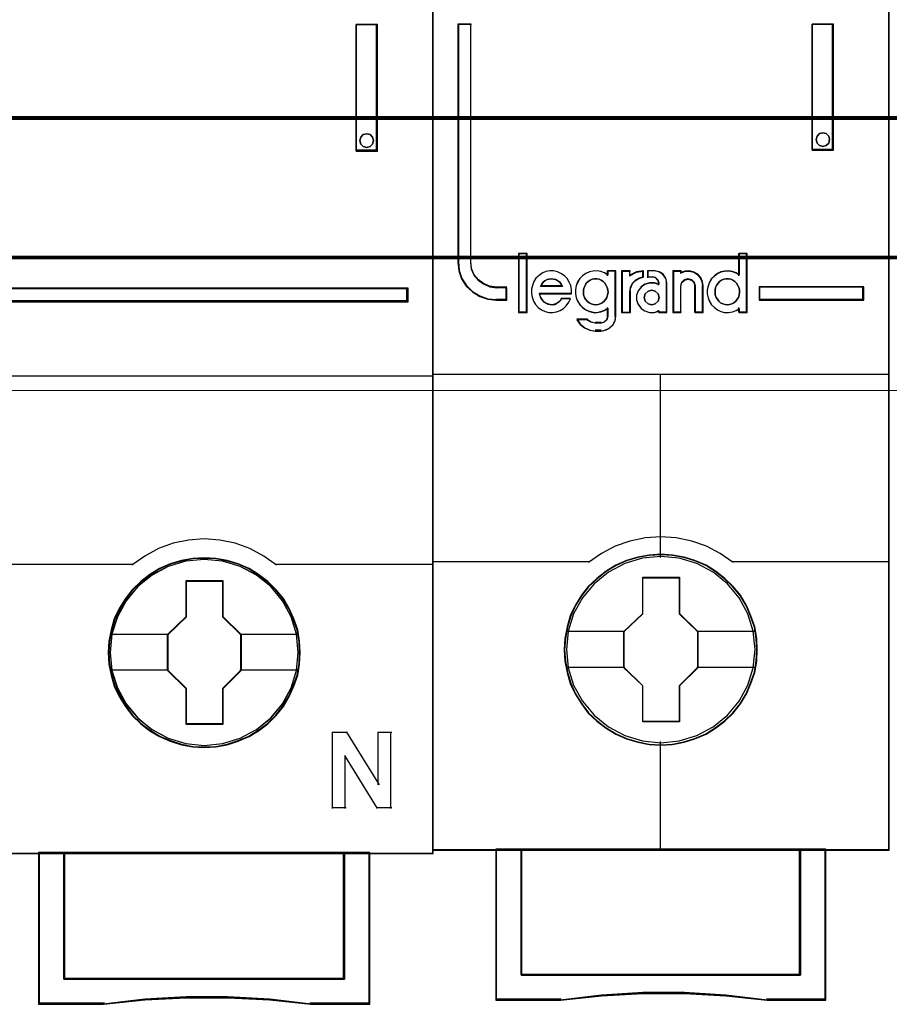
# Model space of a CAD drawing. Header units: millimetres. Extents: x -1290 to 1795, y -4192 to -1311.
# Tile 596 of 656: x 1131.98 to 1138.82, y -2986.34 to -2978.59. Entities that reach past the tile are written whole.
import ezdxf

# ---------------------------------------------------------------- set-up
doc = ezdxf.new("R2010")
doc.units = ezdxf.units.MM
doc.layers.add('30', color=7, linetype='Continuous')
doc.layers.add('45', color=7, linetype='Continuous')
doc.layers.add('Aparatura', color=7, linetype='Continuous', lineweight=13)

# ---------------------------------------------------------------- blocks, each defined once
blk = doc.blocks.new('*U405')
at = {"layer": '45', "color": 7}
for points in [[(441.456034, -383.521822), (369.435216, -383.521822), (369.435216, -465.544591), (441.456034, -465.544591), (441.456034, -383.521822)], [(438.417868, -437.888882), (439.257526, -437.888882), (439.257526, -432.908556), (438.417868, -432.908556), (438.417868, -437.888882)], [(438.599213, -437.34429), (438.690036, -437.242553), (438.835354, -437.206645), (438.968561, -437.242553), (439.06544, -437.34429), (439.101769, -437.475949), (439.06544, -437.613593), (438.968561, -437.703361), (438.835354, -437.745253), (438.690036, -437.703361), (438.599213, -437.613593), (438.562884, -437.475949), (438.599213, -437.34429)], [(405.424141, -443.287526), (405.424141, -443.820748), (440.460618, -443.820748), (440.460618, -443.287526), (405.424141, -443.287526)], [(436.21399, -457.634239), (436.191598, -457.186333), (436.118826, -456.738427), (435.962085, -456.30711), (435.782952, -455.892382), (435.553439, -455.505303), (435.273544, -455.156931), (434.943269, -454.836208), (434.579406, -454.559723), (434.209946, -454.316416), (433.778908, -454.133936), (433.347871, -454.006753), (432.894442, -453.923807), (432.441013, -453.901688), (431.987584, -453.923807), (431.545351, -454.006753), (431.09752, -454.133936), (430.683276, -454.316416), (430.297022, -454.559723), (429.938757, -454.836208), (429.602884, -455.156931), (429.339783, -455.505303), (429.093476, -455.892382), (428.89755, -456.30711), (428.779994, -456.738427), (428.690428, -457.186333), (428.662438, -457.634239), (428.690428, -458.082146), (428.779994, -458.518992), (428.89755, -458.950309), (429.093476, -459.359508), (429.339783, -459.752117), (429.602884, -460.111548), (429.938757, -460.43227), (430.297022, -460.708756), (430.683276, -460.935474), (431.09752, -461.117954), (431.545351, -461.256197), (431.987584, -461.344672), (432.441013, -461.366791), (432.894442, -461.344672), (433.347871, -461.256197), (433.778908, -461.117954), (434.209946, -460.935474), (434.579406, -460.708756), (434.943269, -460.43227), (435.273544, -460.111548), (435.553439, -459.752117), (435.782952, -459.359508), (435.962085, -458.950309), (436.118826, -458.518992), (436.191598, -458.082146), (436.21399, -457.634239)], [(436.21399, -457.634239), (436.191598, -457.186333), (436.118826, -456.738427), (435.962085, -456.30711), (435.782952, -455.892382), (435.553439, -455.505303), (435.273544, -455.156931), (434.943269, -454.836208), (434.579406, -454.559723), (434.209946, -454.316416), (433.778908, -454.133936), (433.347871, -454.006753), (432.894442, -453.923807), (432.441013, -453.901688), (431.987584, -453.923807), (431.545351, -454.006753), (431.09752, -454.133936), (430.683276, -454.316416), (430.297022, -454.559723), (429.938757, -454.836208), (429.602884, -455.156931), (429.339783, -455.505303), (429.093476, -455.892382), (428.89755, -456.30711), (428.779994, -456.738427), (428.690428, -457.186333), (428.662438, -457.634239), (428.690428, -458.082146), (428.779994, -458.518992), (428.89755, -458.950309), (429.093476, -459.359508), (429.339783, -459.752117), (429.602884, -460.111548), (429.938757, -460.43227), (430.297022, -460.708756), (430.683276, -460.935474), (431.09752, -461.117954), (431.545351, -461.256197), (431.987584, -461.344672), (432.441013, -461.366791), (432.894442, -461.344672), (433.347871, -461.256197), (433.778908, -461.117954), (434.209946, -460.935474), (434.579406, -460.708756), (434.943269, -460.43227), (435.273544, -460.111548), (435.553439, -459.752117), (435.782952, -459.359508), (435.962085, -458.950309), (436.118826, -458.518992), (436.191598, -458.082146), (436.21399, -457.634239)], [(436.192506, -457.634239), (436.170242, -457.188919), (436.097883, -456.743598), (435.942034, -456.31477), (435.763921, -455.902436), (435.535714, -455.517591), (435.257412, -455.17123), (434.929016, -454.852359), (434.567223, -454.577469), (434.199865, -454.335567), (433.77128, -454.15414), (433.342695, -454.027691), (432.891846, -453.945224), (432.440997, -453.923233), (431.990148, -453.945224), (431.550431, -454.027691), (431.105148, -454.15414), (430.693261, -454.335567), (430.309205, -454.577469), (429.952978, -454.852359), (429.619016, -455.17123), (429.357413, -455.517591), (429.112507, -455.902436), (428.917696, -456.31477), (428.800809, -456.743598), (428.711752, -457.188919), (428.683922, -457.634239), (428.711752, -458.07956), (428.800809, -458.513886), (428.917696, -458.942713), (429.112507, -459.349549), (429.357413, -459.739892), (429.619016, -460.097249), (429.952978, -460.41612), (430.309205, -460.69101), (430.693261, -460.916419), (431.105148, -461.097846), (431.550431, -461.235291), (431.990148, -461.323255), (432.440997, -461.345246), (432.891846, -461.323255), (433.342695, -461.235291), (433.77128, -461.097846), (434.199865, -460.916419), (434.567223, -460.69101), (434.929016, -460.41612), (435.257412, -460.097249), (435.535714, -459.739892), (435.763921, -459.349549), (435.942034, -458.942713), (436.097883, -458.513886), (436.170242, -458.07956), (436.192506, -457.634239)], [(431.729808, -454.797572), (433.170733, -454.797572), (433.170733, -456.215983), (433.88837, -456.919648), (433.88837, -458.338059), (433.170733, -459.052805), (433.170733, -460.460134), (431.729808, -460.460134), (431.729808, -459.052805), (430.99522, -458.338059), (430.99522, -456.919648), (431.729808, -456.215983), (431.729808, -454.797572)], [(431.729808, -454.797572), (433.170733, -454.797572), (433.170733, -454.797572), (433.170733, -456.215983), (433.170733, -456.215983), (433.88837, -456.919648), (433.88837, -456.919648), (433.88837, -458.338059), (433.88837, -458.338059), (433.170733, -459.052805), (433.170733, -459.052805), (433.170733, -460.460134), (433.170733, -460.460134), (431.729808, -460.460134), (431.729808, -460.460134), (431.729808, -459.052805), (431.729808, -459.052805), (430.99522, -458.338059), (430.99522, -458.338059), (430.99522, -456.919648), (430.99522, -456.919648), (431.729808, -456.215983), (431.729808, -456.215983), (431.729808, -454.797572), (431.729808, -454.797572)], [(431.739047, -454.819117), (433.159463, -454.819117), (433.159463, -456.226734), (433.866886, -456.925045), (433.866886, -458.332662), (433.159463, -459.04197), (433.159463, -460.43859), (431.739047, -460.43859), (431.739047, -459.04197), (431.014913, -458.332662), (431.014913, -456.925045), (431.739047, -456.226734), (431.739047, -454.819117)], [(437.958793, -470.485246), (426.919212, -470.485246), (426.919212, -465.501502), (425.919675, -465.501502), (425.919675, -471.476457), (428.47715, -471.476457), (430.10768, -471.304795), (431.732626, -471.221732), (433.374324, -471.221732), (435.016022, -471.304795), (436.635384, -471.476457), (438.963915, -471.476457), (438.963915, -465.501502), (437.958793, -465.501502), (437.958793, -470.485246)], [(426.91509, -465.501502), (426.91509, -470.4926), (437.961338, -470.4926), (437.961338, -465.501502), (432.43542, -465.501502), (426.91509, -465.501502)]]:
    blk.add_lwpolyline(points, close=True, dxfattribs=at)
at = {"layer": '45', "color": 139}
for points in [[(441.456034, -383.521822), (369.435216, -383.521822), (369.435216, -465.544591), (441.456034, -465.544591), (441.456034, -383.521822)], [(439.101769, -437.475949), (439.06544, -437.34429), (438.968561, -437.242553), (438.835354, -437.206645), (438.690036, -437.242553), (438.599213, -437.34429), (438.562884, -437.475949), (438.599213, -437.613593), (438.690036, -437.703361), (438.835354, -437.745253), (438.968561, -437.703361), (439.06544, -437.613593), (439.101769, -437.475949)], [(436.142377, -457.623467), (436.069599, -456.904591), (435.862463, -456.224424), (435.520967, -455.588496), (435.061907, -455.029985), (434.49648, -454.57654), (433.852677, -454.239221), (433.158489, -454.029088), (432.43631, -453.96273), (431.714131, -454.029088), (431.025541, -454.239221), (430.381738, -454.57654), (429.821909, -455.029985), (429.36285, -455.588496), (429.021354, -456.224424), (428.803021, -456.904591), (428.735841, -457.623467), (428.803021, -458.336813), (429.021354, -459.02251), (429.36285, -459.652909), (429.821909, -460.20589), (430.381738, -460.659335), (431.025541, -461.002184), (431.714131, -461.212317), (432.43631, -461.284204), (433.158489, -461.212317), (433.852677, -461.002184), (434.49648, -460.659335), (435.061907, -460.20589), (435.520967, -459.652909), (435.862463, -459.02251), (436.069599, -458.336813), (436.142377, -457.623467)], [(436.142377, -457.628925), (436.069599, -456.910035), (435.862463, -456.224325), (435.520967, -455.588384), (435.056309, -455.035392), (434.502078, -454.581938), (433.858275, -454.244613), (433.158489, -454.034476), (432.441908, -453.968117), (431.719729, -454.034476), (431.019943, -454.244613), (430.387336, -454.581938), (429.821909, -455.035392), (429.357251, -455.588384), (429.015756, -456.224325), (428.808619, -456.910035), (428.735841, -457.628925), (428.808619, -458.336755), (429.015756, -459.027996), (429.357251, -459.658407), (429.821909, -460.211399), (430.387336, -460.664853), (431.019943, -461.002178), (431.719729, -461.212315), (432.441908, -461.284204), (433.158489, -461.212315), (433.858275, -461.002178), (434.502078, -460.664853), (435.056309, -460.211399), (435.520967, -459.658407), (435.862463, -459.027996), (436.069599, -458.336755), (436.142377, -457.628925)]]:
    blk.add_lwpolyline(points, close=True, dxfattribs=at)
at = {"layer": '45', "color": 59}
for points in [[(441.43455, -383.543367), (369.4567, -383.543367), (369.4567, -465.523047), (441.43455, -465.523047), (441.43455, -383.543367)], [(438.417868, -437.888882), (439.257526, -437.888882), (439.257526, -432.908556), (438.417868, -432.908556), (438.417868, -437.888882)], [(438.599213, -437.34429), (438.690036, -437.242553), (438.835354, -437.206645), (438.968561, -437.242553), (439.06544, -437.34429), (439.101769, -437.475949), (439.06544, -437.613593), (438.968561, -437.703361), (438.835354, -437.745253), (438.690036, -437.703361), (438.599213, -437.613593), (438.562884, -437.475949), (438.599213, -437.34429)], [(437.958793, -470.485246), (426.919212, -470.485246), (426.919212, -465.501502), (425.919675, -465.501502), (425.919675, -471.476457), (428.47715, -471.476457), (430.10768, -471.304795), (431.732626, -471.221732), (433.374324, -471.221732), (435.016022, -471.304795), (436.635384, -471.476457), (438.963915, -471.476457), (438.963915, -465.501502), (437.958793, -465.501502), (437.958793, -470.485246)], [(437.94062, -470.470552), (426.937403, -470.470552), (426.937403, -465.521251), (425.941158, -465.521251), (425.941158, -471.454913), (428.490209, -471.454913), (430.115368, -471.284437), (431.734962, -471.201948), (433.371252, -471.201948), (435.007542, -471.284437), (436.62157, -471.454913), (438.942431, -471.454913), (438.942431, -465.521251), (437.94062, -465.521251), (437.94062, -470.470552)], [(426.91509, -465.501502), (426.91509, -470.4926), (437.961338, -470.4926), (437.961338, -465.501502), (432.43542, -465.501502), (426.91509, -465.501502)], [(426.936574, -465.521251), (426.936574, -470.471056), (437.939854, -470.471056), (437.939854, -465.521251), (432.435431, -465.521251), (426.936574, -465.521251)]]:
    blk.add_lwpolyline(points, close=True, dxfattribs=at)
at = {"layer": '45', "color": 139}
for points in [[(438.417868, -437.888882), (438.417868, -432.908556)], [(438.417868, -432.908556), (439.257526, -432.908556)], [(439.214559, -437.888882), (439.214559, -432.908556)], [(438.417868, -437.845793), (439.257526, -437.845793)], [(405.424141, -443.287526), (440.460618, -443.287526)], [(440.415861, -443.820748), (440.415861, -443.287526)], [(405.424141, -443.775864), (440.460618, -443.775864)], [(369.435216, -446.740001), (441.456034, -446.740001)], [(435.284816, -454.18715), (434.785609, -453.831569), (434.23592, -453.539076), (433.652577, -453.326874), (433.052407, -453.2007), (432.435409, -453.154819), (431.824021, -453.2007), (431.218242, -453.326874), (430.640508, -453.539076), (430.096428, -453.831569), (429.591612, -454.18715)], [(423.420394, -454.144062), (429.63637, -454.144062)], [(435.240058, -454.144062), (441.456034, -454.144062)], [(437.477953, -460.761755), (438.077708, -460.761755)], [(437.477953, -460.761755), (437.477953, -463.768981)], [(438.034741, -460.761755), (439.318397, -462.84078)], [(439.275429, -460.761755), (439.819685, -460.761755)], [(439.275429, -460.761755), (439.275429, -462.84078)], [(439.776718, -460.761755), (439.776718, -463.768981)], [(437.979241, -461.680979), (437.979241, -463.768981)], [(439.257526, -463.768981), (437.979241, -461.680979)], [(437.477953, -463.725892), (438.022209, -463.725892)], [(439.214559, -463.725892), (439.819685, -463.725892)], [(425.919675, -465.501502), (425.919675, -471.476457)], [(432.457907, -465.501502), (425.919675, -465.501502)], [(426.91509, -465.501502), (426.91509, -470.4926)], [(437.91658, -470.4926), (437.91658, -465.501502)], [(438.919157, -465.501502), (438.919157, -471.476457)], [(426.91509, -470.447716), (437.961338, -470.447716)], [(436.641875, -471.476457), (435.019268, -471.276821), (433.374281, -471.180223), (431.729293, -471.180223), (430.101091, -471.276821), (428.467294, -471.476457)], [(428.512052, -471.431573), (425.919675, -471.431573)], [(438.963915, -471.431573), (436.598908, -471.431573)]]:
    blk.add_lwpolyline(points, dxfattribs=at)
at = {"layer": '45', "color": 1}
for points in [[(405.424141, -443.287526), (405.424141, -443.820748), (440.460618, -443.820748), (440.460618, -443.287526), (405.424141, -443.287526)], [(405.445625, -443.307275), (405.445625, -443.799203), (440.439135, -443.799203), (440.439135, -443.307275), (405.445625, -443.307275)]]:
    blk.add_lwpolyline(points, close=True, dxfattribs=at)
at = {"layer": '45', "color": 7}
for points in [[(428.72868, -456.903528), (431.038187, -456.903528)], [(433.843612, -456.903528), (436.142377, -456.903528)], [(428.72868, -458.31109), (431.038187, -458.31109)], [(433.843612, -458.31109), (436.142377, -458.31109)]]:
    blk.add_lwpolyline(points, dxfattribs=at)
blk = doc.blocks.new('*U406')
at = {"layer": '45', "color": 7}
for points in [[(459.398577, -383.681609), (441.425599, -383.681609), (441.425599, -465.406348), (459.398577, -465.406348), (459.398577, -383.681609)], [(444.349184, -443.75791), (444.349184, -443.268689), (443.947284, -443.268689), (443.675578, -443.230211), (443.437834, -443.12577), (443.228394, -442.977355), (443.064238, -442.773971), (442.956687, -442.532109), (442.928384, -442.268259), (442.928384, -432.890603), (442.424595, -432.890603), (442.424595, -442.268259), (442.458558, -442.603568), (442.566109, -442.922386), (442.747246, -443.202727), (442.996311, -443.433595), (443.284999, -443.609495), (443.601991, -443.719432), (443.947284, -443.75791), (444.349184, -443.75791)], [(456.369363, -432.890603), (456.369363, -437.852975), (457.207231, -437.852975), (457.207231, -432.890603), (456.369363, -432.890603)], [(457.020877, -437.304233), (457.056845, -437.434137), (457.020877, -437.575851), (456.924965, -437.664422), (456.78709, -437.705755), (456.65521, -437.664422), (456.559298, -437.575851), (456.52333, -437.434137), (456.559298, -437.304233), (456.65521, -437.203853), (456.78709, -437.174329), (456.924965, -437.203853), (457.020877, -437.304233)], [(445.135133, -444.231885), (445.135133, -441.941007), (444.828989, -441.941007), (444.828989, -444.231885), (445.135133, -444.231885)], [(458.399581, -443.23187), (454.276484, -443.23187), (454.276484, -443.75791), (458.399581, -443.75791), (458.399581, -443.23187)], [(454.210243, -457.522986), (454.187934, -457.071621), (454.115431, -456.620256), (453.95927, -456.185405), (453.780801, -455.772571), (453.54656, -455.37625), (453.262124, -455.02947), (452.933071, -454.710211), (452.564978, -454.429484), (452.191308, -454.187288), (451.756289, -454.000137), (451.326847, -453.873535), (450.869519, -453.790968), (450.412191, -453.763446), (449.954863, -453.790968), (449.50869, -453.873535), (449.056939, -454.000137), (448.644229, -454.187288), (448.253827, -454.429484), (447.891311, -454.710211), (447.556681, -455.02947), (447.288977, -455.37625), (447.043581, -455.772571), (446.848381, -456.185405), (446.725683, -456.620256), (446.636448, -457.071621), (446.608562, -457.522986), (446.636448, -457.974351), (446.725683, -458.409203), (446.848381, -458.844055), (447.043581, -459.256889), (447.288977, -459.653209), (447.556681, -460.010999), (447.891311, -460.335761), (448.253827, -460.610984), (448.644229, -460.842171), (449.056939, -461.029322), (449.50869, -461.161429), (449.954863, -461.255005), (450.412191, -461.277023), (450.869519, -461.255005), (451.326847, -461.161429), (451.756289, -461.029322), (452.191308, -460.842171), (452.564978, -460.610984), (452.933071, -460.335761), (453.262124, -460.010999), (453.54656, -459.653209), (453.780801, -459.256889), (453.95927, -458.844055), (454.115431, -458.409203), (454.187934, -457.974351), (454.210243, -457.522986)], [(454.210243, -457.522986), (454.187934, -457.071621), (454.115431, -456.620256), (453.95927, -456.185405), (453.780801, -455.772571), (453.54656, -455.37625), (453.262124, -455.02947), (452.933071, -454.710211), (452.564978, -454.429484), (452.191308, -454.187288), (451.756289, -454.000137), (451.326847, -453.873535), (450.869519, -453.790968), (450.412191, -453.763446), (449.954863, -453.790968), (449.50869, -453.873535), (449.056939, -454.000137), (448.644229, -454.187288), (448.253827, -454.429484), (447.891311, -454.710211), (447.556681, -455.02947), (447.288977, -455.37625), (447.043581, -455.772571), (446.848381, -456.185405), (446.725683, -456.620256), (446.636448, -457.071621), (446.608562, -457.522986), (446.636448, -457.974351), (446.725683, -458.409203), (446.848381, -458.844055), (447.043581, -459.256889), (447.288977, -459.653209), (447.556681, -460.010999), (447.891311, -460.335761), (448.253827, -460.610984), (448.644229, -460.842171), (449.056939, -461.029322), (449.50869, -461.161429), (449.954863, -461.255005), (450.412191, -461.277023), (450.869519, -461.255005), (451.326847, -461.161429), (451.756289, -461.029322), (452.191308, -460.842171), (452.564978, -460.610984), (452.933071, -460.335761), (453.262124, -460.010999), (453.54656, -459.653209), (453.780801, -459.256889), (453.95927, -458.844055), (454.115431, -458.409203), (454.187934, -457.974351), (454.210243, -457.522986)], [(454.192339, -457.522973), (454.170136, -457.073765), (454.097974, -456.624557), (453.942549, -456.191784), (453.76492, -455.780923), (453.531783, -455.386496), (453.248687, -455.041373), (452.921184, -454.72364), (452.554825, -454.444255), (452.182914, -454.203216), (451.749944, -454.016959), (451.322525, -453.890962), (450.867352, -453.80879), (450.412178, -453.781399), (449.957004, -453.80879), (449.512932, -453.890962), (449.06331, -454.016959), (448.652543, -454.203216), (448.26398, -454.444255), (447.903172, -454.72364), (447.570118, -455.041373), (447.303675, -455.386496), (447.059436, -455.780923), (446.865154, -456.191784), (446.743034, -456.624557), (446.65422, -457.073765), (446.626466, -457.522973), (446.65422, -457.972181), (446.743034, -458.404955), (446.865154, -458.837728), (447.059436, -459.248589), (447.303675, -459.643016), (447.570118, -459.999095), (447.903172, -460.322306), (448.26398, -460.596213), (448.652543, -460.826296), (449.06331, -461.012553), (449.512932, -461.144028), (449.957004, -461.237157), (450.412178, -461.259069), (450.867352, -461.237157), (451.322525, -461.144028), (451.749944, -461.012553), (452.182914, -460.826296), (452.554825, -460.596213), (452.921184, -460.322306), (453.248687, -459.999095), (453.531783, -459.643016), (453.76492, -459.248589), (453.942549, -458.837728), (454.097974, -458.404955), (454.170136, -457.972181), (454.192339, -457.522973)], [(449.697935, -454.666511), (451.143111, -454.666511), (451.143111, -456.094816), (451.86851, -456.800696), (451.86851, -458.229), (451.143111, -458.94591), (451.143111, -460.363185), (449.697935, -460.363185), (449.697935, -458.94591), (448.955666, -458.229), (448.955666, -456.800696), (449.697935, -456.094816), (449.697935, -454.666511)], [(449.697935, -454.666511), (451.143111, -454.666511), (451.143111, -454.666511), (451.143111, -456.094816), (451.143111, -456.094816), (451.86851, -456.800696), (451.86851, -456.800696), (451.86851, -458.229), (451.86851, -458.229), (451.143111, -458.94591), (451.143111, -458.94591), (451.143111, -460.363185), (451.143111, -460.363185), (449.697935, -460.363185), (449.697935, -460.363185), (449.697935, -458.94591), (449.697935, -458.94591), (448.955666, -458.229), (448.955666, -458.229), (448.955666, -456.800696), (448.955666, -456.800696), (449.697935, -456.094816), (449.697935, -456.094816), (449.697935, -454.666511), (449.697935, -454.666511)], [(449.706714, -454.684465), (451.134124, -454.684465), (451.134124, -456.103766), (451.850607, -456.805197), (451.850607, -458.224499), (451.134124, -458.93689), (451.134124, -460.345231), (449.706714, -460.345231), (449.706714, -458.93689), (448.973569, -458.224499), (448.973569, -456.805197), (449.706714, -456.103766), (449.706714, -454.684465)], [(455.910321, -465.368646), (455.910321, -470.318901), (444.913855, -470.318901), (444.913855, -465.368646), (443.917718, -465.368646), (443.917718, -471.31667), (446.460929, -471.31667), (448.080348, -471.140269), (449.710896, -471.052068), (451.341445, -471.052068), (452.971994, -471.140269), (454.596978, -471.31667), (456.906458, -471.31667), (456.906458, -465.368646), (455.910321, -465.368646)], [(450.405624, -465.368646), (444.909553, -465.368646), (444.909553, -470.325632), (455.912833, -470.325632), (455.912833, -465.368646), (450.405624, -465.368646)], [(455.912833, -470.325632), (455.912833, -465.368646), (450.405624, -465.368646), (444.909553, -465.368646), (444.909553, -470.325632), (455.912833, -470.325632)]]:
    blk.add_lwpolyline(points, close=True, dxfattribs=at)
at = {"layer": '45', "color": 139}
for points in [[(459.398577, -383.681609), (441.425599, -383.681609), (441.425599, -465.406348), (459.398577, -465.406348), (459.398577, -383.681609)], [(457.056845, -437.434137), (457.020877, -437.304233), (456.924965, -437.203853), (456.78709, -437.174329), (456.65521, -437.203853), (456.559298, -437.304233), (456.52333, -437.434137), (456.559298, -437.575851), (456.65521, -437.664422), (456.78709, -437.705755), (456.924965, -437.664422), (457.020877, -437.575851), (457.056845, -437.434137)], [(447.842569, -443.942832), (447.940941, -443.931465), (448.027739, -443.903047), (448.108751, -443.857577), (448.17819, -443.800741), (448.241842, -443.72117), (448.282348, -443.647282), (448.31128, -443.55066), (448.334427, -443.454038), (448.322854, -443.357416), (448.305494, -443.260794), (448.264988, -443.175539), (448.212909, -443.084601), (448.14347, -443.022081), (448.068245, -442.970928), (447.981447, -442.931142), (447.888862, -442.914092), (447.802064, -442.914092), (447.703692, -442.931142), (447.628467, -442.970928), (447.547455, -443.022081), (447.478016, -443.084601), (447.431724, -443.175539), (447.391218, -443.260794), (447.362285, -443.357416), (447.362285, -443.454038), (447.373858, -443.55066), (447.402791, -443.647282), (447.449084, -443.72117), (447.506949, -443.800741), (447.587961, -443.857577), (447.668973, -443.903047), (447.755771, -443.931465), (447.842569, -443.942832)], [(453.025054, -443.942832), (453.117546, -443.931465), (453.204258, -443.903047), (453.290969, -443.857577), (453.360339, -443.800741), (453.418147, -443.72117), (453.470174, -443.647282), (453.499077, -443.55066), (453.504858, -443.454038), (453.504858, -443.357416), (453.487516, -443.260794), (453.44705, -443.175539), (453.389243, -443.084601), (453.319873, -443.022081), (453.250504, -442.970928), (453.163792, -442.931142), (453.077081, -442.914092), (452.978807, -442.914092), (452.892096, -442.931142), (452.805384, -442.970928), (452.724453, -443.022081), (452.666645, -443.084601), (452.608838, -443.175539), (452.568372, -443.260794), (452.545249, -443.357416), (452.545249, -443.454038), (452.556811, -443.55066), (452.585715, -443.647282), (452.637742, -443.72117), (452.695549, -443.800741), (452.764919, -443.857577), (452.85163, -443.903047), (452.938342, -443.931465), (453.025054, -443.942832)], [(450.343161, -443.655575), (450.301472, -443.514877), (450.194272, -443.409354), (450.051339, -443.368317), (449.908406, -443.409354), (449.801207, -443.514877), (449.759518, -443.655575), (449.801207, -443.796272), (449.908406, -443.901795), (450.051339, -443.942832), (450.194272, -443.901795), (450.301472, -443.796272), (450.343161, -443.655575)], [(454.120727, -457.512096), (454.04821, -456.79097), (453.841815, -456.108377), (453.495963, -455.475328), (453.038547, -454.919345), (452.475144, -454.467953), (451.828067, -454.126657), (451.130787, -453.917476), (450.405615, -453.851418), (449.686021, -453.917476), (448.994318, -454.126657), (448.347242, -454.467953), (447.783839, -454.919345), (447.326422, -455.475328), (446.980571, -456.108377), (446.768598, -456.79097), (446.701659, -457.512096), (446.768598, -458.227717), (446.980571, -458.915814), (447.326422, -459.543359), (447.783839, -460.099341), (448.347242, -460.556238), (448.994318, -460.89203), (449.686021, -461.106716), (450.405615, -461.178278), (451.130787, -461.106716), (451.828067, -460.89203), (452.475144, -460.556238), (453.038547, -460.099341), (453.495963, -459.543359), (453.841815, -458.915814), (454.04821, -458.227717), (454.120727, -457.512096)]]:
    blk.add_lwpolyline(points, close=True, dxfattribs=at)
at = {"layer": '45', "color": 59}
for points in [[(459.380674, -383.699563), (441.443502, -383.699563), (441.443502, -465.388395), (459.380674, -465.388395), (459.380674, -383.699563)], [(456.369363, -432.890603), (456.369363, -437.852975), (457.207231, -437.852975), (457.207231, -432.890603), (456.369363, -432.890603)], [(457.020877, -437.304233), (457.056845, -437.434137), (457.020877, -437.575851), (456.924965, -437.664422), (456.78709, -437.705755), (456.65521, -437.664422), (456.559298, -437.575851), (456.52333, -437.434137), (456.559298, -437.304233), (456.65521, -437.203853), (456.78709, -437.174329), (456.924965, -437.203853), (457.020877, -437.304233)], [(445.154826, -444.249839), (445.154826, -441.923053), (444.811085, -441.923053), (444.811085, -444.249839), (445.154826, -444.249839)], [(452.240895, -443.353637), (452.240895, -443.515064), (452.269334, -443.665359), (452.32621, -443.804521), (452.411525, -443.938116), (452.51959, -444.049446), (452.644718, -444.144076), (452.775534, -444.205307), (452.923413, -444.238706), (453.076979, -444.249839), (453.230546, -444.222006), (453.372737, -444.166341), (453.497865, -444.082844), (453.497865, -444.249839), (453.816373, -444.249839), (453.816373, -441.923053), (453.497865, -441.923053), (453.497865, -442.78029), (453.372737, -442.696793), (453.230546, -442.646695), (453.076979, -442.618862), (452.923413, -442.629995), (452.775534, -442.657828), (452.644718, -442.724625), (452.51959, -442.808122), (452.411525, -442.919452), (452.32621, -443.053047), (452.269334, -443.203342), (452.240895, -443.353637)], [(445.315954, -443.492939), (445.344387, -443.644319), (445.401252, -443.795699), (445.480863, -443.924652), (445.58322, -444.042392), (445.708323, -444.137705), (445.856173, -444.204985), (445.998335, -444.238625), (446.151871, -444.249839), (446.305407, -444.221805), (446.453256, -444.165739), (446.584045, -444.081639), (446.692089, -443.975112), (446.78876, -443.840552), (446.856998, -443.700385), (446.510121, -443.700385), (446.453256, -443.773272), (446.385018, -443.840552), (446.305407, -443.891012), (446.231482, -443.919045), (446.146184, -443.935865), (446.0552, -443.924652), (445.969903, -443.907832), (445.884605, -443.879799), (445.804994, -443.823732), (445.748129, -443.756452), (445.691264, -443.677959), (445.662831, -443.593859), (445.634399, -443.509759), (446.896803, -443.509759), (446.896803, -443.347165), (446.868371, -443.184572), (446.805819, -443.044405), (446.720522, -442.909845), (446.618164, -442.797712), (446.481688, -442.702398), (446.345212, -442.646332), (446.191676, -442.607085), (446.038141, -442.607085), (445.884605, -442.635118), (445.742442, -442.691185), (445.617339, -442.786498), (445.497923, -442.893025), (445.412625, -443.027585), (445.35576, -443.178965), (445.315954, -443.330345), (445.315954, -443.492939)], [(447.137824, -443.041368), (447.080982, -443.191696), (447.052561, -443.342025), (447.052561, -443.503489), (447.080982, -443.653817), (447.137824, -443.793011), (447.228772, -443.926636), (447.331089, -444.03799), (447.456143, -444.132642), (447.603933, -444.193887), (447.746039, -444.227293), (447.899514, -444.238429), (448.047305, -444.21059), (448.189411, -444.154913), (448.325833, -444.071397), (448.325833, -444.388757), (448.286043, -444.52795), (448.178043, -444.622602), (448.047305, -444.661576), (447.842672, -444.661576), (447.660776, -444.622602), (447.495932, -444.52795), (447.103719, -444.52795), (447.234457, -444.711685), (447.410669, -444.850878), (447.620986, -444.94553), (447.842672, -444.973368), (448.047305, -444.973368), (448.229201, -444.94553), (448.38836, -444.862014), (448.524782, -444.739524), (448.610046, -444.566924), (448.644151, -444.388757), (448.644151, -442.607085), (448.325833, -442.607085), (448.325833, -442.768549), (448.189411, -442.685033), (448.047305, -442.634924), (447.899514, -442.607085), (447.746039, -442.618221), (447.603933, -442.646059), (447.456143, -442.712872), (447.331089, -442.796388), (447.228772, -442.907742), (447.137824, -443.041368)], [(448.86615, -442.607085), (448.86615, -444.249839), (449.19182, -444.249839), (449.19182, -443.425659), (449.220897, -443.263065), (449.296499, -443.100472), (449.418625, -442.977125), (449.564013, -442.893025), (449.732663, -442.842565), (449.732663, -442.607085), (449.447703, -442.646332), (449.19182, -442.780892), (449.19182, -442.607085), (448.86615, -442.607085)], [(449.51786, -443.397625), (449.460535, -443.565825), (449.460535, -443.756452), (449.51786, -443.924652), (449.632509, -444.081639), (449.77582, -444.182559), (449.964991, -444.238625), (450.14843, -444.238625), (450.331868, -444.182559), (450.331868, -444.249839), (450.652885, -444.249839), (450.652885, -443.072438), (450.612758, -442.893025), (450.503842, -442.741645), (450.349065, -442.646332), (450.165627, -442.607085), (449.901934, -442.607085), (449.901934, -442.842565), (450.091105, -442.842565), (450.205754, -442.870598), (450.291741, -442.960305), (450.331868, -443.072438), (450.331868, -443.139719), (450.14843, -443.083652), (449.964991, -443.083652), (449.77582, -443.139719), (449.632509, -443.246245), (449.51786, -443.397625)], [(450.885626, -442.607085), (450.885626, -444.249839), (451.195644, -444.249839), (451.195644, -443.195785), (451.235831, -443.055618), (451.33917, -442.960305), (451.476956, -442.921058), (451.626223, -442.960305), (451.71808, -443.055618), (451.758268, -443.195785), (451.758268, -444.249839), (452.079767, -444.249839), (452.079767, -443.195785), (452.051062, -443.027585), (451.982169, -442.864992), (451.867348, -442.741645), (451.712339, -442.657545), (451.545848, -442.607085), (451.362134, -442.618298), (451.195644, -442.674365), (451.195644, -442.607085), (450.885626, -442.607085)], [(446.488731, -443.127116), (446.535159, -443.221098), (445.670437, -443.221098), (445.722669, -443.127116), (445.780704, -443.051931), (445.850346, -443.001808), (445.937398, -442.945419), (446.018647, -442.926622), (446.1057, -442.914092), (446.192753, -442.926622), (446.279805, -442.945419), (446.361054, -443.001808), (446.430696, -443.051931), (446.488731, -443.127116)], [(446.535159, -443.221098), (445.670437, -443.221098), (445.722669, -443.127116), (445.780704, -443.051931), (445.850346, -443.001808), (445.937398, -442.945419), (446.018647, -442.926622), (446.1057, -442.914092), (446.192753, -442.926622), (446.279805, -442.945419), (446.361054, -443.001808), (446.430696, -443.051931), (446.488731, -443.127116), (446.535159, -443.221098)], [(448.241842, -443.72117), (448.17819, -443.800741), (448.108751, -443.857577), (448.027739, -443.903047), (447.940941, -443.931465), (447.842569, -443.942832), (447.755771, -443.931465), (447.668973, -443.903047), (447.587961, -443.857577), (447.506949, -443.800741), (447.449084, -443.72117), (447.402791, -443.647282), (447.373858, -443.55066), (447.362285, -443.454038), (447.362285, -443.357416), (447.391218, -443.260794), (447.431724, -443.175539), (447.478016, -443.084601), (447.547455, -443.022081), (447.628467, -442.970928), (447.703692, -442.931142), (447.802064, -442.914092), (447.888862, -442.914092), (447.981447, -442.931142), (448.068245, -442.970928), (448.14347, -443.022081), (448.212909, -443.084601), (448.264988, -443.175539), (448.305494, -443.260794), (448.322854, -443.357416), (448.334427, -443.454038), (448.31128, -443.55066), (448.282348, -443.647282), (448.241842, -443.72117)], [(447.431724, -443.175539), (447.478016, -443.084601), (447.547455, -443.022081), (447.628467, -442.970928), (447.703692, -442.931142), (447.802064, -442.914092), (447.888862, -442.914092), (447.981447, -442.931142), (448.068245, -442.970928), (448.14347, -443.022081), (448.212909, -443.084601), (448.264988, -443.175539), (448.305494, -443.260794), (448.322854, -443.357416), (448.334427, -443.454038), (448.31128, -443.55066), (448.282348, -443.647282), (448.241842, -443.72117), (448.17819, -443.800741), (448.108751, -443.857577), (448.027739, -443.903047), (447.940941, -443.931465), (447.842569, -443.942832), (447.755771, -443.931465), (447.668973, -443.903047), (447.587961, -443.857577), (447.506949, -443.800741), (447.449084, -443.72117), (447.402791, -443.647282), (447.373858, -443.55066), (447.362285, -443.454038), (447.362285, -443.357416), (447.391218, -443.260794), (447.431724, -443.175539)], [(448.885844, -442.625039), (448.885844, -444.231885), (449.19671, -444.231885), (449.19671, -443.42572), (449.224466, -443.26668), (449.296631, -443.107641), (449.413206, -442.98699), (449.551986, -442.904729), (449.71297, -442.855372), (449.71297, -442.625039), (449.440962, -442.663428), (449.19671, -442.795046), (449.19671, -442.625039), (448.885844, -442.625039)], [(450.90532, -442.625039), (450.90532, -444.231885), (451.205112, -444.231885), (451.205112, -443.200871), (451.243974, -443.063768), (451.343904, -442.970538), (451.477145, -442.932149), (451.621489, -442.970538), (451.710316, -443.063768), (451.749178, -443.200871), (451.749178, -444.231885), (452.060074, -444.231885), (452.060074, -443.200871), (452.032315, -443.036347), (451.965695, -442.877308), (451.854661, -442.756658), (451.704765, -442.674396), (451.543765, -442.625039), (451.366111, -442.636007), (451.205112, -442.690848), (451.205112, -442.625039), (450.90532, -442.625039)], [(453.163792, -442.931142), (453.250504, -442.970928), (453.319873, -443.022081), (453.389243, -443.084601), (453.44705, -443.175539), (453.487516, -443.260794), (453.504858, -443.357416), (453.504858, -443.454038), (453.499077, -443.55066), (453.470174, -443.647282), (453.418147, -443.72117), (453.360339, -443.800741), (453.290969, -443.857577), (453.204258, -443.903047), (453.117546, -443.931465), (453.025054, -443.942832), (452.938342, -443.931465), (452.85163, -443.903047), (452.764919, -443.857577), (452.695549, -443.800741), (452.637742, -443.72117), (452.585715, -443.647282), (452.556811, -443.55066), (452.545249, -443.454038), (452.545249, -443.357416), (452.568372, -443.260794), (452.608838, -443.175539), (452.666645, -443.084601), (452.724453, -443.022081), (452.805384, -442.970928), (452.892096, -442.931142), (452.978807, -442.914092), (453.077081, -442.914092), (453.163792, -442.931142)], [(452.568372, -443.260794), (452.608838, -443.175539), (452.666645, -443.084601), (452.724453, -443.022081), (452.805384, -442.970928), (452.892096, -442.931142), (452.978807, -442.914092), (453.077081, -442.914092), (453.163792, -442.931142), (453.250504, -442.970928), (453.319873, -443.022081), (453.389243, -443.084601), (453.44705, -443.175539), (453.487516, -443.260794), (453.504858, -443.357416), (453.504858, -443.454038), (453.499077, -443.55066), (453.470174, -443.647282), (453.418147, -443.72117), (453.360339, -443.800741), (453.290969, -443.857577), (453.204258, -443.903047), (453.117546, -443.931465), (453.025054, -443.942832), (452.938342, -443.931465), (452.85163, -443.903047), (452.764919, -443.857577), (452.695549, -443.800741), (452.637742, -443.72117), (452.585715, -443.647282), (452.556811, -443.55066), (452.545249, -443.454038), (452.545249, -443.357416), (452.568372, -443.260794)], [(450.301472, -443.514877), (450.343161, -443.655575), (450.301472, -443.796272), (450.194272, -443.901795), (450.051339, -443.942832), (449.908406, -443.901795), (449.801207, -443.796272), (449.759518, -443.655575), (449.801207, -443.514877), (449.908406, -443.409354), (450.051339, -443.368317), (450.194272, -443.409354), (450.301472, -443.514877)], [(449.759518, -443.655575), (449.801207, -443.514877), (449.908406, -443.409354), (450.051339, -443.368317), (450.194272, -443.409354), (450.301472, -443.514877), (450.343161, -443.655575), (450.301472, -443.796272), (450.194272, -443.901795), (450.051339, -443.942832), (449.908406, -443.901795), (449.801207, -443.796272), (449.759518, -443.655575)], [(458.381678, -443.249824), (454.296178, -443.249824), (454.296178, -443.738161), (458.381678, -443.738161), (458.381678, -443.249824)], [(455.910321, -465.368646), (455.910321, -470.318901), (444.913855, -470.318901), (444.913855, -465.368646), (443.917718, -465.368646), (443.917718, -471.31667), (446.460929, -471.31667), (448.080348, -471.140269), (449.710896, -471.052068), (451.341445, -471.052068), (452.971994, -471.140269), (454.596978, -471.31667), (456.906458, -471.31667), (456.906458, -465.368646), (455.910321, -465.368646)], [(455.895164, -465.386599), (455.895164, -470.306971), (444.929012, -470.306971), (444.929012, -465.386599), (443.935621, -465.386599), (443.935621, -471.298716), (446.471821, -471.298716), (448.086776, -471.12338), (449.712829, -471.035712), (451.338883, -471.035712), (452.964937, -471.12338), (454.585441, -471.298716), (456.888555, -471.298716), (456.888555, -465.386599), (455.895164, -465.386599)], [(450.405624, -465.368646), (444.909553, -465.368646), (444.909553, -470.325632), (455.912833, -470.325632), (455.912833, -465.368646), (450.405624, -465.368646)], [(455.912833, -470.325632), (455.912833, -465.368646), (450.405624, -465.368646), (444.909553, -465.368646), (444.909553, -470.325632), (455.912833, -470.325632)], [(450.406539, -465.386599), (444.929246, -465.386599), (444.929246, -470.307678), (455.89493, -470.307678), (455.89493, -465.386599), (450.406539, -465.386599)]]:
    blk.add_lwpolyline(points, close=True, dxfattribs=at)
at = {"layer": '45', "color": 139}
for points in [[(442.424595, -432.890603), (442.424595, -442.273148)], [(442.424595, -432.890603), (442.956318, -432.890603)], [(442.918722, -432.890603), (442.918722, -442.273148)], [(456.369363, -437.852975), (456.369363, -432.890603)], [(456.369363, -432.890603), (457.207231, -432.890603)], [(457.167844, -437.852975), (457.167844, -432.890603)], [(456.369363, -437.815272), (457.207231, -437.815272)], [(444.811085, -441.923053), (444.811085, -444.249839)], [(444.811085, -441.923053), (445.154826, -441.923053)], [(445.115439, -441.923053), (445.115439, -444.249839)], [(453.467262, -441.923053), (453.467262, -442.804575)], [(453.467262, -441.923053), (453.816373, -441.923053)], [(453.776986, -441.923053), (453.776986, -444.249839)], [(442.424595, -442.235446), (442.458737, -442.578141), (442.566855, -442.903982), (442.748948, -443.190497), (442.999326, -443.426451), (443.289537, -443.606226), (443.6082, -443.718585), (443.955315, -443.75791)], [(442.918722, -442.235446), (442.947516, -442.508183), (443.056934, -442.758191), (443.223941, -442.968426), (443.437018, -443.12184), (443.67889, -443.229798), (443.955315, -443.269573)], [(446.896803, -443.509759), (446.896803, -443.347165), (446.868371, -443.184572), (446.805819, -443.044405), (446.720522, -442.909845), (446.618164, -442.797712), (446.481688, -442.702398), (446.345212, -442.646332), (446.191676, -442.607085), (446.038141, -442.607085), (445.884605, -442.635118), (445.742442, -442.691185), (445.617339, -442.786498), (445.497923, -442.893025), (445.412625, -443.027585), (445.35576, -443.178965), (445.315954, -443.330345), (445.315954, -443.492939), (445.344387, -443.644319), (445.401252, -443.795699), (445.480863, -443.924652), (445.58322, -444.042392), (445.708323, -444.137705), (445.856173, -444.204985), (445.998335, -444.238625), (446.151871, -444.249839), (446.305407, -444.221805), (446.453256, -444.165739), (446.584045, -444.081639), (446.692089, -443.975112), (446.78876, -443.840552), (446.856998, -443.700385)], [(448.334427, -442.769678), (448.197084, -442.685578), (448.054018, -442.635118), (447.90523, -442.607085), (447.75072, -442.618298), (447.607654, -442.646332), (447.458866, -442.713612), (447.332969, -442.797712), (447.229962, -442.909845), (447.1384, -443.044405), (447.081174, -443.195785), (447.052561, -443.347165), (447.052561, -443.509759), (447.081174, -443.661139), (447.1384, -443.801305), (447.229962, -443.935865), (447.332969, -444.047999), (447.458866, -444.143312), (447.607654, -444.204985), (447.75072, -444.238625), (447.90523, -444.249839), (448.054018, -444.221805), (448.197084, -444.165739), (448.334427, -444.081639)], [(448.29504, -442.607085), (448.29504, -442.804575)], [(448.29504, -442.607085), (448.644151, -442.607085)], [(448.606555, -442.607085), (448.606555, -444.397058)], [(448.86615, -442.607085), (448.86615, -444.249839)], [(448.86615, -442.607085), (449.215262, -442.607085)], [(449.732663, -442.607085), (449.440245, -442.654112), (449.177665, -442.815347)], [(449.177665, -442.607085), (449.177665, -442.815347)], [(449.693276, -442.607085), (449.693276, -442.874594)], [(449.888421, -442.607085), (449.888421, -442.874594)], [(450.182032, -442.607085), (449.888421, -442.607085)], [(450.652885, -443.099013), (450.610866, -442.909354), (450.496812, -442.749329), (450.334736, -442.648573), (450.142645, -442.607085)], [(450.885626, -442.607085), (450.885626, -444.249839)], [(450.885626, -442.607085), (451.223996, -442.607085)], [(452.079767, -443.221098), (452.050762, -443.045666), (451.981149, -442.876081), (451.865127, -442.747431), (451.708497, -442.659715), (451.540266, -442.607085), (451.354631, -442.618781), (451.1864, -442.677258)], [(451.1864, -442.607085), (451.1864, -442.711216)], [(453.504858, -442.769678), (453.379034, -442.685578), (453.236052, -442.635118), (453.081631, -442.607085), (452.92721, -442.618298), (452.778509, -442.646332), (452.646965, -442.713612), (452.521141, -442.797712), (452.412474, -442.909845), (452.326685, -443.044405), (452.269492, -443.195785), (452.240895, -443.347165), (452.240895, -443.509759), (452.269492, -443.661139), (452.326685, -443.801305), (452.412474, -443.935865), (452.521141, -444.047999), (452.646965, -444.143312), (452.778509, -444.204985), (452.92721, -444.238625), (453.081631, -444.249839), (453.236052, -444.221805), (453.379034, -444.165739), (453.504858, -444.081639)], [(446.535159, -443.221098), (446.488731, -443.127116), (446.430696, -443.051931), (446.361054, -443.001808), (446.279805, -442.945419), (446.192753, -442.926622), (446.1057, -442.914092), (446.018647, -442.926622), (445.937398, -442.945419), (445.850346, -443.001808), (445.780704, -443.051931), (445.722669, -443.127116), (445.670437, -443.221098)], [(449.732663, -442.836891), (449.559599, -442.889561), (449.410406, -442.977343), (449.285084, -443.106091), (449.207504, -443.275805), (449.177665, -443.445518)], [(449.888421, -442.836891), (450.108629, -442.836891)], [(450.343161, -443.099013), (450.297806, -442.971149), (450.200618, -442.868857), (450.071033, -442.836891)], [(451.768252, -443.221098), (451.726691, -443.064462), (451.631695, -442.95795), (451.477326, -442.914092), (451.334831, -442.95795), (451.22796, -443.064462), (451.1864, -443.221098)], [(443.917718, -443.23187), (444.349184, -443.23187)], [(444.311587, -443.23187), (444.311587, -443.75791)], [(444.311587, -443.23187), (444.311587, -443.75791)], [(445.670437, -443.1816), (446.535159, -443.1816)], [(450.343161, -443.128733), (450.157345, -443.072083), (449.971529, -443.072083), (449.779906, -443.128733), (449.634738, -443.236367), (449.518603, -443.389321), (449.460535, -443.55927), (449.460535, -443.751879), (449.518603, -443.921828), (449.634738, -444.080447), (449.779906, -444.182417), (449.971529, -444.239066), (450.157345, -444.239066), (450.343161, -444.182417)], [(450.303774, -443.061311), (450.303774, -443.165442)], [(450.615289, -443.061311), (450.615289, -444.249839)], [(451.1864, -443.1816), (451.1864, -444.249839)], [(451.730655, -443.1816), (451.730655, -444.249839)], [(452.04038, -443.1816), (452.04038, -444.249839)], [(454.276484, -443.23187), (458.399581, -443.23187)], [(454.276484, -443.23187), (454.276484, -443.75791)], [(458.360194, -443.75791), (458.360194, -443.23187)], [(443.917718, -443.718412), (444.349184, -443.718412)], [(445.625679, -443.488606), (446.896803, -443.488606)], [(445.625679, -443.488606), (445.654685, -443.578256), (445.68369, -443.667906), (445.741701, -443.751579), (445.799712, -443.823299), (445.880927, -443.883066), (445.967943, -443.912949), (446.05496, -443.930879), (446.147777, -443.942832), (446.234793, -443.924902), (446.310207, -443.895019), (446.391423, -443.841229), (446.461036, -443.769509), (446.519047, -443.691813)], [(446.47966, -443.675324), (446.857416, -443.675324)], [(448.86615, -444.249839), (449.215262, -444.249839), (449.215262, -443.40602)], [(454.276484, -443.718412), (458.399581, -443.718412)], [(448.29504, -444.046963), (448.29504, -444.397058)], [(450.303774, -444.145708), (450.303774, -444.249839)], [(453.467262, -444.046963), (453.467262, -444.249839)], [(444.811085, -444.212136), (445.154826, -444.212136)], [(447.102689, -444.497598), (447.236991, -444.693853), (447.418005, -444.842531), (447.634055, -444.943633), (447.861783, -444.973368)], [(447.102689, -444.497598), (447.523414, -444.497598)], [(447.484027, -444.497598), (447.663616, -444.617139), (447.861783, -444.666362)], [(448.022912, -444.973368), (448.212242, -444.94413), (448.377906, -444.856413), (448.519903, -444.727763), (448.608652, -444.546483), (448.644151, -444.359355)], [(448.022912, -444.666362), (448.169133, -444.622504), (448.289925, -444.515991), (448.334427, -444.359355)], [(450.303774, -444.212136), (450.652885, -444.212136)], [(450.885626, -444.212136), (451.223996, -444.212136)], [(451.730655, -444.212136), (452.079767, -444.212136)], [(453.467262, -444.212136), (453.816373, -444.212136)], [(447.824187, -444.628659), (448.062299, -444.628659)], [(448.062299, -444.935666), (447.824187, -444.935666)], [(441.425599, -446.671778), (459.398577, -446.671778)], [(450.386128, -446.671778), (450.386128, -453.894507)], [(453.256004, -454.08661), (452.741976, -453.734018), (452.205599, -453.443982), (451.630111, -453.239251), (451.0211, -453.108451), (450.406501, -453.068642), (449.803076, -453.108451), (449.194065, -453.239251), (448.618577, -453.443982), (448.071025, -453.734018), (447.568172, -454.08661)], [(441.425599, -454.048908), (447.607559, -454.048908)], [(453.216617, -454.048908), (459.398577, -454.048908)], [(450.386128, -461.135189), (450.386128, -465.406348)], [(443.917718, -465.368646), (443.917718, -471.31667)], [(444.909553, -465.368646), (444.909553, -470.325632)], [(455.875236, -470.325632), (455.875236, -465.368646)], [(456.868861, -465.368646), (456.868861, -471.31667)], [(444.909553, -470.286134), (455.912833, -470.286134)], [(446.492192, -471.278967), (443.917718, -471.278967)], [(454.604112, -471.31667), (452.976081, -471.11559), (451.342474, -471.01505), (449.708867, -471.01505), (448.075261, -471.11559), (446.452805, -471.31667)], [(456.906458, -471.278967), (454.564725, -471.278967)]]:
    blk.add_lwpolyline(points, dxfattribs=at)
at = {"layer": '45', "color": 1}
for points in [[(444.349184, -443.75791), (444.349184, -443.268689), (443.947284, -443.268689), (443.675578, -443.230211), (443.437834, -443.12577), (443.228394, -442.977355), (443.064238, -442.773971), (442.956687, -442.532109), (442.928384, -442.268259), (442.928384, -432.890603), (442.424595, -432.890603), (442.424595, -442.268259), (442.458558, -442.603568), (442.566109, -442.922386), (442.747246, -443.202727), (442.996311, -443.433595), (443.284999, -443.609495), (443.601991, -443.719432), (443.947284, -443.75791), (444.349184, -443.75791)], [(444.331281, -443.738161), (444.331281, -443.250718), (443.936859, -443.250718), (443.670207, -443.21238), (443.436887, -443.108319), (443.231343, -442.960443), (443.07024, -442.757798), (442.964691, -442.516815), (442.936915, -442.253924), (442.936915, -432.910351), (442.442498, -432.910351), (442.442498, -442.253924), (442.475829, -442.588015), (442.581379, -442.905674), (442.759147, -443.184995), (443.003578, -443.415025), (443.286895, -443.590285), (443.597989, -443.699823), (443.936859, -443.738161), (444.331281, -443.738161)], [(458.399581, -443.23187), (454.276484, -443.23187), (454.276484, -443.75791), (458.399581, -443.75791), (458.399581, -443.23187)]]:
    blk.add_lwpolyline(points, close=True, dxfattribs=at)
at = {"layer": '45', "color": 7}
for points in [[(446.680175, -456.78683), (448.993263, -456.78683)], [(451.829123, -456.78683), (454.13863, -456.78683)], [(446.680175, -458.205164), (448.993263, -458.205164)], [(451.829123, -458.205164), (454.13863, -458.205164)]]:
    blk.add_lwpolyline(points, dxfattribs=at)
at = {"layer": '45', "color": 140}
blk.add_lwpolyline([(455.89493, -470.307678), (455.89493, -465.386599), (450.406539, -465.386599), (444.929246, -465.386599), (444.929246, -470.307678), (455.89493, -470.307678)], close=True, dxfattribs=at)
blk = doc.blocks.new('*U410')
at = {"layer": '30', "color": 7}
for points in [[(548.842747, -562.414978), (117.158256, -562.414978), (117.158256, -563.929666), (117.158256, -584.997598), (117.158256, -586.512286), (548.842747, -586.512286), (548.842747, -584.997598), (548.842747, -563.929666), (548.842747, -562.414978)], [(117.158256, -586.426108), (548.842747, -586.426108), (117.158256, -586.426108)], [(548.842747, -586.426108), (117.158256, -586.426108), (117.158256, -587.903375), (117.158256, -589.46426), (117.158256, -592.000698), (548.842747, -592.000698), (548.842747, -589.46426), (548.842747, -587.903375), (548.842747, -586.426108)], [(548.79978, -586.469197), (117.201224, -586.469197), (117.201224, -587.923626), (117.201224, -589.460382), (117.201224, -591.957609), (548.79978, -591.957609), (548.79978, -589.460382), (548.79978, -587.923626), (548.79978, -586.469197)], [(117.158256, -591.914521), (548.842747, -591.914521), (117.158256, -591.914521)]]:
    blk.add_lwpolyline(points, close=True, dxfattribs=at)

msp = doc.modelspace()

# ---------------------------------------------------------------- linework, layer by layer
at = {"layer": 'Aparatura', "color": 7, "lineweight": 13}
msp.add_lwpolyline([(1070.4596, -2972.502), (1156.8252, -2972.502), (1156.8252, -2981.5079), (1070.4596, -2981.5079), (1070.4596, -2972.502)], close=True, dxfattribs=at)
msp.add_lwpolyline([(1070.4596, -2981.5075), (1156.8252, -2981.5075)], dxfattribs=at)

# ---------------------------------------------------------------- block references
at = {"layer": 'Aparatura', "color": 7, "lineweight": 13, "xscale": 0.2, "yscale": 0.2, "zscale": 0.2}
for name, p in [('*U406', (1046.9424, -2892.0443)), ('*U405', (1046.9424, -2892.0443)), ('*U410', (1046.9424, -2862.0686))]:
    msp.add_blockref(name, p, dxfattribs=at)

doc.saveas('drawing.dxf')
